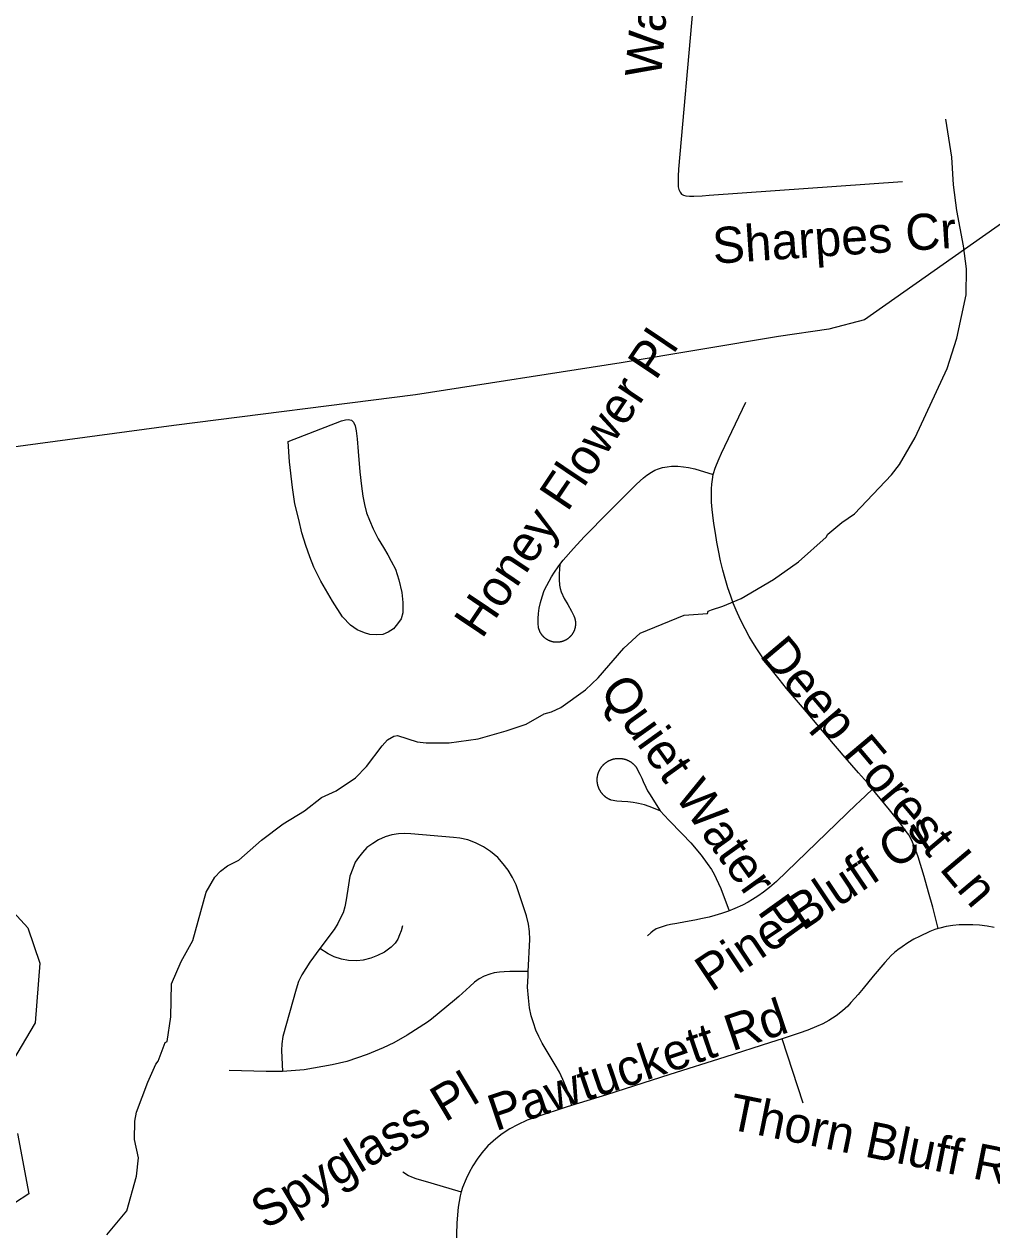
# Model space of a CAD drawing. Extents: x 1383679 to 1536984, y 460658 to 651027.
# Drawn here: x 1414164 to 1416710, y 556490 to 559662 of the extents above; entities that cross this region are included whole.
import ezdxf

# ---------------------------------------------------------------- set-up
doc = ezdxf.new("R2010")
doc.units = 0
for name, color, linetype in [('Exist Hydrographic Misc Water Feature', 7, 'Continuous'), ('Exist Road Non-System Type 51', 7, 'Continuous'), ('Exist Road Non-System Type 51 Label', 7, 'Continuous'), ('Exist Utilities Electrical Transmission Line', 7, 'Continuous')]:
    doc.layers.add(name, color=color, linetype=linetype)

msp = doc.modelspace()

# ---------------------------------------------------------------- linework, layer by layer
at = {"layer": 'Exist Hydrographic Misc Water Feature'}
for points in [[(1414381.3, 556476.8), (1414433.7, 556540.3), (1414459.7, 556631.6), (1414464.9, 556679.4), (1414454, 556727.7), (1414455, 556775.7), (1414459.6, 556799.6), (1414489.4, 556878.8), (1414510.5, 556926.3), (1414516.6, 556934.1), (1414534.3, 556982.8), (1414539.8, 556985.6), (1414550, 557050.6), (1414551.3, 557137.2), (1414576.6, 557196.6), (1414607.9, 557251.8), (1414642.7, 557379), (1414665.6, 557418.5), (1414680, 557434.1), (1414698.3, 557447.7), (1414728.7, 557463), (1414787.8, 557515.5), (1414844.8, 557558.1), (1414901.6, 557592.8), (1414946.4, 557627.8), (1414984.8, 557644.8), (1415035.6, 557679.6), (1415064.2, 557709), (1415105.5, 557764), (1415119.9, 557779.6), (1415136.1, 557789.2), (1415146.1, 557791), (1415197.8, 557773.8), (1415221.7, 557771.2), (1415281.8, 557771.8), (1415358, 557782), (1415432.1, 557802.7), (1415484.9, 557821), (1415531.5, 557847.9), (1415551.6, 557853.4), (1415575.9, 557864.9), (1415640.9, 557911.3), (1415673.6, 557942.5), (1415741.4, 558020.9), (1415784.4, 558059.9), (1415900.3, 558107.7), (1415961.5, 558111.7), (1415963.7, 558117.6), (1415971.8, 558121.4), (1416002, 558130.7), (1416050.4, 558151.6), (1416135.6, 558201.5), (1416200.6, 558248), (1416274.1, 558312.2), (1416278.3, 558320.2), (1416315, 558351.3), (1416348.7, 558373.7), (1416445.9, 558476.2), (1416466.5, 558503.6), (1416508.1, 558574.6), (1416592.3, 558756.6), (1416618, 558835.9), (1416641.8, 558950.6), (1416643.3, 559018.9), (1416635.5, 559079.4), (1416617.7, 559171.8), (1416609.2, 559240), (1416604.9, 559312.1), (1416589.1, 559412.4)], [(1414925.5, 558234), (1414915.6, 558260.8), (1414904.5, 558291.1), (1414894.7, 558323.7), (1414886, 558359.2), (1414875.8, 558399.9), (1414869.6, 558443.5), (1414862.1, 558510.8), (1414857.9, 558564.7), (1414998.5, 558618.3), (1415009.1, 558621.5), (1415015.9, 558622), (1415024.6, 558620.1), (1415029.8, 558615.3), (1415034.8, 558605.4), (1415036.8, 558592.6), (1415039.9, 558571.7), (1415042.8, 558538.1), (1415046.5, 558484.2), (1415051, 558447), (1415055.2, 558420.9), (1415059.4, 558398.8), (1415064.8, 558376.7), (1415072, 558356.9), (1415082, 558334.1), (1415095.4, 558307.8), (1415108.9, 558285), (1415120.7, 558266.2), (1415129.7, 558249.8), (1415140.3, 558228.2), (1415149.6, 558200.2), (1415157.7, 558167), (1415159.6, 558141), (1415160.3, 558113.7), (1415155.9, 558097.6), (1415146.4, 558084.5), (1415135.8, 558071.3), (1415121.6, 558062.4), (1415107.7, 558056.2), (1415090.9, 558056), (1415072.9, 558056.9), (1415059.1, 558060.6), (1415040.1, 558069.1), (1415022.4, 558081), (1415001.4, 558102.8), (1414974.8, 558143.9), (1414944.6, 558196.6), (1414925.5, 558234)], [(1414010.1, 557461.6), (1414173.1, 557284.4), (1414205.1, 557191.8), (1414193.1, 557034.5), (1414133, 556934)], [(1414146, 556743.3), (1414176.1, 556585.2), (1414024, 556486.5)]]:
    msp.add_lwpolyline(points, dxfattribs=at)
at = {"layer": 'Exist Road Non-System Type 51'}
msp.add_line((1416213.4, 556823.7), (1416158, 556992.9), dxfattribs=at)
for points in [[(1415957.4, 560083.3), (1415949.7, 559977.1), (1415923.4, 559705.4), (1415885.5, 559281.1), (1415884.3, 559262), (1415884.3, 559246.9), (1415884.8, 559234.7), (1415886.2, 559227.1), (1415889.5, 559219.9), (1415893.3, 559215.4), (1415898.1, 559212.5), (1415905, 559210.3), (1415914, 559209.4), (1415925.7, 559209.9), (1415947.3, 559211), (1415966.2, 559212.1), (1416474.7, 559247.9)], [(1415976.8, 558477.5), (1415977.3, 558480.2), (1415982.1, 558494.4), (1415985.3, 558503.2), (1415992, 558519.6), (1415998.5, 558533.6), (1416062.8, 558668)], [(1415573.3, 558241.1), (1415582.1, 558252.4), (1415609.2, 558282.8), (1415636.8, 558313.2), (1415702, 558379.4), (1415754.4, 558431.9), (1415774.9, 558452.4), (1415793.6, 558468.9), (1415802, 558475.6), (1415814, 558484), (1415822.8, 558488.8), (1415832.8, 558492.3), (1415843.5, 558495.7), (1415855.7, 558498), (1415867.2, 558499.3), (1415883.2, 558499.3), (1415898.7, 558498), (1415911.5, 558496.3), (1415928.7, 558492.3), (1415976.8, 558477.5)], [(1416395.9, 557650), (1416382.3, 557666.5), (1416358.6, 557693), (1416324.2, 557732.8), (1416278.2, 557786.1), (1416221.7, 557853.2), (1416169.3, 557914.8), (1416149.8, 557938.9), (1416128.7, 557965.7), (1416111.7, 557988.3), (1416100.1, 558005.3), (1416091.1, 558019.1), (1416081.1, 558035.3), (1416071.6, 558051), (1416060.5, 558071.1), (1416048.5, 558094.9), (1416037, 558120.8), (1416029.5, 558138.6), (1416022.6, 558157), (1416014.8, 558179.2), (1416007.7, 558204.2), (1416002, 558226), (1415996.2, 558250.5), (1415990.7, 558277.7), (1415986.5, 558299.3), (1415982.3, 558323), (1415978.1, 558348.4), (1415975.4, 558370.6), (1415973.5, 558385), (1415972.5, 558404.7), (1415972, 558422.8), (1415972.5, 558440), (1415973.3, 558451.9), (1415974.6, 558464.7), (1415976.8, 558477.5)], [(1415518.1, 558070.9), (1415517.8, 558071.7), (1415517.6, 558072.5), (1415517.4, 558073.3), (1415517.2, 558074.2), (1415517, 558075), (1415516.1, 558085.6), (1415516.1, 558098.8), (1415517.3, 558112), (1415519, 558126), (1415522.2, 558140.7), (1415526.6, 558155.8), (1415532.2, 558171.9), (1415538.5, 558185.3), (1415544.6, 558196.6), (1415551.3, 558208.2), (1415558.8, 558220.5), (1415568.5, 558234.8), (1415573.3, 558241.1)], [(1415573.3, 558241.1), (1415572, 558228.5), (1415571.6, 558216.5), (1415571.2, 558201), (1415572, 558186.4), (1415573.7, 558177.4), (1415576.5, 558168.5), (1415584.2, 558151.6), (1415593.8, 558135.2), (1415603.5, 558118.3), (1415609.8, 558105.7), (1415610.1, 558104.9), (1415610.5, 558104.1), (1415610.8, 558103.3), (1415611.1, 558102.5), (1415611.4, 558101.7), (1415611.7, 558100.9), (1415612, 558100.1), (1415612.2, 558099.3), (1415612.5, 558098.5), (1415612.7, 558097.6), (1415612.9, 558096.8), (1415613.1, 558096), (1415613.3, 558095.1), (1415613.4, 558094.3), (1415613.6, 558093.5), (1415613.7, 558092.6), (1415613.9, 558091.8), (1415614, 558090.9), (1415614.1, 558090.1), (1415614.1, 558089.2), (1415614.2, 558088.3), (1415614.2, 558087.5), (1415614.3, 558086.6), (1415614.3, 558085.8), (1415614.3, 558084.9), (1415614.3, 558084.1), (1415614.3, 558083.2), (1415614.2, 558082.3), (1415614.2, 558081.5), (1415614.1, 558080.6), (1415614, 558079.8), (1415613.9, 558078.9), (1415613.8, 558078.1), (1415613.7, 558077.2), (1415613.5, 558076.4), (1415613.4, 558075.5), (1415613.2, 558074.7), (1415613, 558073.9), (1415612.8, 558073), (1415612.6, 558072.2), (1415612.3, 558071.4), (1415612.1, 558070.6), (1415611.8, 558069.7), (1415611.6, 558068.9), (1415611.3, 558068.1), (1415611, 558067.3), (1415610.6, 558066.5), (1415610.3, 558065.7), (1415610, 558065), (1415609.6, 558064.2), (1415609.2, 558063.4), (1415608.9, 558062.6), (1415608.5, 558061.9), (1415608, 558061.1), (1415607.6, 558060.4), (1415607.2, 558059.6), (1415606.7, 558058.9), (1415606.3, 558058.2), (1415605.8, 558057.5), (1415605.3, 558056.8), (1415604.8, 558056.1), (1415604.3, 558055.4), (1415603.8, 558054.7), (1415603.2, 558054), (1415602.7, 558053.4), (1415602.1, 558052.7), (1415601.5, 558052.1), (1415601, 558051.5), (1415600.4, 558050.8), (1415599.8, 558050.2), (1415599.2, 558049.6), (1415598.5, 558049.1), (1415597.9, 558048.5), (1415597.3, 558047.9), (1415596.6, 558047.4), (1415595.9, 558046.8), (1415595.3, 558046.3), (1415594.6, 558045.8), (1415593.9, 558045.3), (1415593.2, 558044.8), (1415592.5, 558044.3), (1415591.8, 558043.8), (1415591, 558043.3), (1415590.3, 558042.9), (1415589.6, 558042.5), (1415588.8, 558042), (1415588.1, 558041.6), (1415587.3, 558041.2), (1415586.5, 558040.9)], [(1415586.5, 558040.9), (1415585.8, 558040.5), (1415585, 558040.1), (1415584.2, 558039.8), (1415583.4, 558039.5), (1415582.6, 558039.2), (1415581.8, 558038.9), (1415581, 558038.6), (1415580.2, 558038.3), (1415579.3, 558038.1), (1415578.5, 558037.8), (1415577.7, 558037.6), (1415576.9, 558037.4), (1415576, 558037.2), (1415575.2, 558037), (1415574.4, 558036.8), (1415573.5, 558036.7), (1415572.7, 558036.5), (1415571.8, 558036.4), (1415571, 558036.3), (1415570.1, 558036.2), (1415569.3, 558036.1), (1415568.4, 558036.1), (1415567.5, 558036), (1415566.7, 558036), (1415565.8, 558036), (1415565, 558036), (1415564.1, 558036), (1415563.3, 558036), (1415562.4, 558036), (1415561.5, 558036.1), (1415560.7, 558036.2), (1415559.8, 558036.3), (1415559, 558036.4), (1415558.1, 558036.5), (1415557.3, 558036.6), (1415556.4, 558036.7), (1415555.6, 558036.9), (1415554.8, 558037.1), (1415553.9, 558037.3), (1415553.1, 558037.5), (1415552.3, 558037.7), (1415551.4, 558037.9), (1415550.6, 558038.2), (1415549.8, 558038.4), (1415549, 558038.7), (1415548.2, 558039), (1415547.4, 558039.3), (1415546.6, 558039.6), (1415545.8, 558039.9), (1415545, 558040.3), (1415544.2, 558040.6), (1415543.5, 558041), (1415542.7, 558041.4), (1415541.9, 558041.8), (1415541.2, 558042.2), (1415540.4, 558042.6), (1415539.7, 558043.1), (1415539, 558043.5), (1415538.2, 558044), (1415537.5, 558044.4), (1415536.8, 558044.9), (1415536.1, 558045.4), (1415535.4, 558045.9), (1415534.8, 558046.5), (1415534.1, 558047), (1415533.4, 558047.6), (1415532.8, 558048.1), (1415532.1, 558048.7), (1415531.5, 558049.3), (1415530.9, 558049.9), (1415530.3, 558050.5), (1415529.7, 558051.1), (1415529.1, 558051.7), (1415528.5, 558052.3), (1415527.9, 558053), (1415527.4, 558053.6), (1415526.8, 558054.3), (1415526.3, 558055), (1415525.8, 558055.6), (1415525.3, 558056.3), (1415524.8, 558057), (1415524.3, 558057.7), (1415523.8, 558058.5), (1415523.4, 558059.2), (1415522.9, 558059.9), (1415522.5, 558060.6), (1415522.1, 558061.4), (1415521.7, 558062.2), (1415521.3, 558062.9), (1415520.9, 558063.7), (1415520.5, 558064.5), (1415520.2, 558065.2), (1415519.8, 558066), (1415519.5, 558066.8), (1415519.2, 558067.6), (1415518.9, 558068.4), (1415518.6, 558069.2), (1415518.3, 558070), (1415518.1, 558070.9)], [(1415674.9, 557693.5), (1415675.2, 557694.5), (1415675.6, 557695.4), (1415675.9, 557696.3), (1415676.3, 557697.2), (1415676.8, 557698.1), (1415677.2, 557699), (1415677.6, 557699.9), (1415678.1, 557700.7), (1415678.6, 557701.6), (1415679, 557702.5), (1415679.5, 557703.3), (1415680.1, 557704.1), (1415680.6, 557705), (1415681.1, 557705.8), (1415681.7, 557706.6), (1415682.3, 557707.4), (1415682.9, 557708.2), (1415683.5, 557709), (1415684.1, 557709.8), (1415684.7, 557710.5), (1415685.4, 557711.3), (1415686, 557712), (1415686.7, 557712.7), (1415687.4, 557713.4), (1415688.1, 557714.1), (1415688.8, 557714.8), (1415689.5, 557715.5), (1415690.2, 557716.2), (1415691, 557716.8), (1415691.7, 557717.5), (1415692.5, 557718.1), (1415693.2, 557718.7), (1415694, 557719.3), (1415694.8, 557719.9), (1415695.6, 557720.5), (1415696.4, 557721), (1415697.3, 557721.6), (1415698.1, 557722.1), (1415698.9, 557722.6), (1415699.8, 557723.1), (1415700.6, 557723.6), (1415701.5, 557724.1), (1415702.4, 557724.5), (1415703.3, 557725), (1415704.2, 557725.4), (1415705.1, 557725.8), (1415706, 557726.2), (1415706.9, 557726.6), (1415707.8, 557726.9), (1415708.7, 557727.3), (1415709.7, 557727.6), (1415710.6, 557727.9), (1415711.5, 557728.2), (1415712.5, 557728.5), (1415713.4, 557728.8), (1415714.4, 557729), (1415715.3, 557729.2), (1415716.3, 557729.4), (1415717.3, 557729.6), (1415718.2, 557729.8), (1415719.2, 557730), (1415720.2, 557730.1), (1415721.2, 557730.3), (1415722.2, 557730.4), (1415723.1, 557730.5), (1415724.1, 557730.5), (1415725.1, 557730.6), (1415726.1, 557730.6), (1415727.1, 557730.7), (1415728.1, 557730.7), (1415729, 557730.7), (1415730, 557730.7), (1415731, 557730.6), (1415732, 557730.5), (1415733, 557730.5), (1415734, 557730.4), (1415735, 557730.3), (1415735.9, 557730.1), (1415736.9, 557730), (1415737.9, 557729.8), (1415738.9, 557729.7), (1415739.8, 557729.5), (1415740.8, 557729.2), (1415741.7, 557729), (1415742.7, 557728.8), (1415743.7, 557728.5), (1415744.6, 557728.2), (1415745.5, 557727.9), (1415746.5, 557727.6), (1415747.4, 557727.3), (1415748.3, 557727), (1415749.3, 557726.6), (1415750.2, 557726.2), (1415751.1, 557725.8), (1415752, 557725.4), (1415752.9, 557725), (1415753.7, 557724.6), (1415754.6, 557724.1), (1415755.5, 557723.6)], [(1415755.5, 557723.6), (1415756.3, 557723.2), (1415757.2, 557722.7), (1415758, 557722.1), (1415758.9, 557721.6), (1415759.7, 557721.1), (1415760.5, 557720.5), (1415761.3, 557719.9), (1415762.1, 557719.4), (1415762.9, 557718.8), (1415763.7, 557718.1), (1415764.4, 557717.5), (1415765.2, 557716.9), (1415765.9, 557716.2), (1415766.7, 557715.6), (1415767.4, 557714.9), (1415768.1, 557714.2), (1415768.8, 557713.5), (1415769.5, 557712.8), (1415770.1, 557712.1), (1415770.8, 557711.3), (1415771.4, 557710.6), (1415772.1, 557709.8), (1415772.7, 557709), (1415773.3, 557708.3), (1415773.9, 557707.5), (1415774.4, 557706.7), (1415775, 557705.9), (1415775.6, 557705), (1415776.1, 557704.2), (1415784, 557689.1), (1415789, 557678.3), (1415792.4, 557669.5), (1415799.3, 557654.9), (1415804.1, 557645), (1415808.7, 557637.3), (1415837.5, 557592.3)], [(1415837.5, 557592.3), (1415808.2, 557603.7), (1415795.8, 557608.3), (1415780.5, 557611.9), (1415776.1, 557613), (1415765.9, 557614.7), (1415751.8, 557615.9), (1415736.4, 557617.1), (1415723.3, 557618.2), (1415708.2, 557620.8), (1415707.3, 557621.2), (1415706.4, 557621.5), (1415705.5, 557621.9), (1415704.6, 557622.3), (1415703.7, 557622.7), (1415702.8, 557623.2), (1415701.9, 557623.6), (1415701.1, 557624.1), (1415700.2, 557624.5), (1415699.3, 557625), (1415698.5, 557625.5), (1415697.7, 557626.1), (1415696.8, 557626.6), (1415696, 557627.2), (1415695.2, 557627.7), (1415694.4, 557628.3), (1415693.6, 557628.9), (1415692.8, 557629.5), (1415692.1, 557630.1), (1415691.3, 557630.8), (1415690.6, 557631.4), (1415689.8, 557632.1), (1415689.1, 557632.7), (1415688.4, 557633.4), (1415687.7, 557634.1), (1415687, 557634.8), (1415686.3, 557635.5), (1415685.7, 557636.3), (1415685, 557637), (1415684.4, 557637.8), (1415683.8, 557638.5), (1415683.2, 557639.3), (1415682.6, 557640.1), (1415682, 557640.9), (1415681.4, 557641.7), (1415680.9, 557642.5), (1415680.3, 557643.4), (1415679.8, 557644.2), (1415679.3, 557645), (1415678.8, 557645.9), (1415678.3, 557646.7), (1415677.8, 557647.6), (1415677.4, 557648.5), (1415677, 557649.4), (1415676.5, 557650.3), (1415676.1, 557651.2), (1415675.7, 557652.1), (1415675.4, 557653), (1415675, 557653.9), (1415674.7, 557654.8), (1415674.4, 557655.8), (1415674, 557656.7), (1415673.8, 557657.7), (1415673.5, 557658.6), (1415673.2, 557659.6), (1415673, 557660.5), (1415672.8, 557661.5), (1415672.5, 557662.4), (1415672.4, 557663.4), (1415672.2, 557664.4), (1415672, 557665.4), (1415671.9, 557666.3), (1415671.8, 557667.3), (1415671.6, 557668.3), (1415671.6, 557669.3), (1415671.5, 557670.3), (1415671.4, 557671.2), (1415671.4, 557672.2), (1415671.4, 557673.2), (1415671.4, 557674.2), (1415671.4, 557675.2), (1415671.4, 557676.2), (1415671.5, 557677.2), (1415671.5, 557678.1), (1415671.6, 557679.1), (1415671.7, 557680.1), (1415671.8, 557681.1), (1415672, 557682.1), (1415672.1, 557683), (1415672.3, 557684), (1415672.4, 557685), (1415672.7, 557686), (1415672.9, 557686.9), (1415673.1, 557687.9), (1415673.4, 557688.8), (1415673.6, 557689.8), (1415673.9, 557690.7), (1415674.2, 557691.7), (1415674.5, 557692.6), (1415674.9, 557693.5)], [(1416395.9, 557650), (1416361.8, 557616.9), (1416353.7, 557609.9), (1416143.4, 557407), (1416124.9, 557390.6), (1416108.7, 557378.2), (1416094.1, 557367.8), (1416079.6, 557359), (1416068.5, 557352.7), (1416053.4, 557344.5), (1416033.7, 557336), (1416016.7, 557328.4), (1415998.7, 557322.1), (1415980.6, 557316.8), (1415966, 557313.1), (1415948.4, 557308.9), (1415928.4, 557305.3), (1415903.3, 557300.5), (1415881.3, 557296.5), (1415864.1, 557293.4), (1415853, 557290.8), (1415844.6, 557288.7), (1415834.1, 557285.2), (1415826.6, 557282), (1415817.8, 557276.4), (1415812.5, 557271.6), (1415804.1, 557263.6)], [(1416568.6, 557282.6), (1416554.3, 557338.9), (1416543.3, 557378.5), (1416531.7, 557419.6), (1416515.6, 557472), (1416507.3, 557495.4), (1416501.4, 557510.1), (1416496.2, 557520.1), (1416491, 557529.6), (1416484.6, 557538.6), (1416477.7, 557548.2), (1416469.1, 557559.7), (1416440.7, 557595.6), (1416403.9, 557640.2), (1416395.9, 557650)], [(1415837.5, 557592.3), (1415859.8, 557568.1), (1415895.2, 557532.2), (1415918, 557508.1), (1415945.1, 557475.6), (1415960.8, 557453.9), (1415971.8, 557438.2), (1415978.8, 557425.8), (1415984.5, 557414.7), (1415996.5, 557388.5), (1416018.6, 557329.3)], [(1415490.2, 557170.2), (1415494.2, 557254.5), (1415492.9, 557275.5), (1415490.4, 557294.4), (1415485.1, 557316.7), (1415458.2, 557398.3), (1415448.4, 557417.3), (1415437.4, 557436.2), (1415424.2, 557453.2), (1415409.9, 557470.2), (1415390.9, 557485.3), (1415372, 557497.8), (1415351.6, 557508.2), (1415330.8, 557516.1), (1415309.9, 557520.7), (1415292.9, 557522.6), (1415181.1, 557532.4), (1415164.8, 557533.1), (1415149, 557531.8), (1415130.8, 557529.2), (1415113.1, 557523.9), (1415096.1, 557516.7), (1415081, 557506.9), (1415065.4, 557495.8), (1415054.2, 557483.3), (1415043.1, 557470.2), (1415034.6, 557457.2), (1415028.1, 557440.8), (1415020.9, 557420.6), (1415016.9, 557398.3), (1415011.1, 557358.5), (1415007.1, 557340.2), (1415002.6, 557324.5), (1414996, 557310.8), (1414988.9, 557295.8), (1414979, 557280.7), (1414941.9, 557230.2)], [(1415159.4, 557289.8), (1415155.6, 557277.3), (1415151.6, 557266), (1415147, 557254.8), (1415140, 557244.6), (1415129.4, 557234.2), (1415111.4, 557221.1), (1415093.6, 557211.8), (1415076, 557204.6), (1415056, 557199.7), (1415038.6, 557198.2), (1415017.5, 557198.8), (1414998.6, 557202), (1414979.2, 557208.1), (1414963.6, 557216.2), (1414941.9, 557230.2)], [(1416568.6, 557282.6), (1416559.9, 557280.1), (1416546.6, 557275.1), (1416519.8, 557262.4), (1416504.8, 557255.3), (1416488.3, 557245.6), (1416473.5, 557235.1), (1416462.4, 557226.8), (1416453.3, 557219.6), (1416445, 557211.7), (1416436.9, 557203.4), (1416427.9, 557193.8), (1416397.8, 557157.9), (1416371.6, 557125.6), (1416358, 557109.5), (1416349.6, 557100), (1416338.7, 557088), (1416331, 557078.8), (1416316.8, 557066), (1416300.3, 557053), (1416281.2, 557040.8), (1416265, 557032.2), (1416248, 557024.8), (1416225.5, 557015.4), (1416203.2, 557007.5), (1416158, 556992.9)], [(1416716.2, 557285.4), (1416697.3, 557289.1), (1416677.6, 557291.5), (1416660, 557292.4), (1416640.6, 557292.8), (1416624, 557292.3), (1416607.3, 557290.8), (1416589.8, 557288.2), (1416573.1, 557283.9), (1416568.6, 557282.6)], [(1414941.9, 557230.2), (1414915.6, 557194.4), (1414904.5, 557178.1), (1414894.6, 557161.1), (1414885.6, 557143.4), (1414879, 557123.2), (1414844.4, 556998.9), (1414841.8, 556979.9), (1414840.4, 556961.7), (1414843, 556906.5)], [(1415490.2, 557170.2), (1415441.5, 557170), (1415426.6, 557169.4), (1415414.4, 557168.4), (1415400.5, 557166.8), (1415388.6, 557163.2), (1415373.8, 557157.8), (1415360.9, 557151), (1415348.2, 557141.6), (1415336, 557130.3), (1415307.2, 557104.2), (1415296.2, 557094.2), (1415235.6, 557044.2), (1415224.6, 557036.4), (1415171.8, 557002.5), (1415136.6, 556982.5), (1415107.9, 556968.7), (1415066.1, 556951.9), (1415012.6, 556933.5), (1414974.2, 556924.2), (1414900, 556910.9), (1414843, 556906.5)], [(1415604.8, 556817.5), (1415590.4, 556862.9), (1415581.1, 556885.8), (1415572, 556904.8), (1415560.9, 556924.4), (1415526.9, 556981.2), (1415517.8, 556998.9), (1415509.9, 557015.9), (1415503.4, 557034.8), (1415497.5, 557053.2), (1415492.9, 557074.1), (1415490.4, 557100.9), (1415488.4, 557128.3), (1415489.6, 557158.4), (1415490.2, 557170.2)], [(1416158, 556992.9), (1416127.7, 556983.2), (1416006.8, 556944.3), (1415862.7, 556899), (1415695.5, 556845.3), (1415592, 556813.6), (1415512.4, 556787.5), (1415487.3, 556778.4), (1415461.9, 556766.7), (1415441.1, 556755.8), (1415421.4, 556742.9), (1415405, 556729.6), (1415383.9, 556711.1), (1415368.2, 556692.6), (1415356, 556676.3), (1415344.5, 556658.5), (1415334.6, 556641.3), (1415326.6, 556624.3), (1415317.3, 556601.7), (1415313.6, 556590.1)], [(1414843, 556906.5), (1414842.2, 556906.4), (1414800.6, 556906.4), (1414703.5, 556909)], [(1415160.4, 556643.1), (1415174.7, 556633.3), (1415182.7, 556629.8), (1415194.3, 556625.5), (1415233.9, 556614.1), (1415313.6, 556590.1)], [(1415313.6, 556590.1), (1415310.5, 556580), (1415305.9, 556550), (1415302.5, 556508.3), (1415299.9, 556447.4), (1415296.6, 556367.6), (1415293.4, 556281.7), (1415290.1, 556189.1), (1415285.5, 556106.7), (1415284.3, 556038.5)]]:
    msp.add_lwpolyline(points, dxfattribs=at)
at = {"layer": 'Exist Utilities Electrical Transmission Line'}
msp.add_lwpolyline([(1421287, 560725.9), (1420985.6, 560286.7), (1420762, 559962.5), (1420573.1, 559911.6), (1420322, 559852.1), (1420049.9, 559736.7), (1419734, 559616.2), (1419413.8, 559613.8), (1419085.5, 559597.4), (1418878.2, 559531), (1418423.6, 559380.8), (1418031.4, 559251.7), (1417733.7, 559272.9), (1417314.1, 559300.3), (1417008.4, 559323.7), (1416741.4, 559142.2), (1416374.9, 558884.4), (1416280.5, 558860.1), (1416148.1, 558840.4), (1415734.9, 558771.4), (1415193.3, 558686.9), (1414557.8, 558606.1), (1414042.6, 558537)], dxfattribs=at)

# ---------------------------------------------------------------- texts
at = {"layer": 'Exist Road Non-System Type 51 Label'}
for s, rotation, p in [('Waldon Rd', 85.0069, (1415839, 559519.6)), ('Sharpes Cr', 3.7982, (1415977.8, 559031.8)), ('Honey Flower Pl', 56.1011, (1415368.4, 558042.7)), ('Deep Forest Ln', 310.1359, (1416096, 558001.1)), ('Quiet Water Pl', 305.6509, (1415675.2, 557907.3)), ('Pine Bluff Cr', 33.7784, (1415971.2, 557114.2)), ('Pawtuckett Rd', 18.6778, (1415404.2, 556749.2)), ('Spyglass Pl', 30.8849, (1414797.8, 556489.3)), ('Thorn Bluff Rd', 348.5612, (1416012.3, 556756.4))]:
    msp.add_text(s, height=95, rotation=rotation, dxfattribs=at).set_placement(p)

doc.saveas('drawing.dxf')
